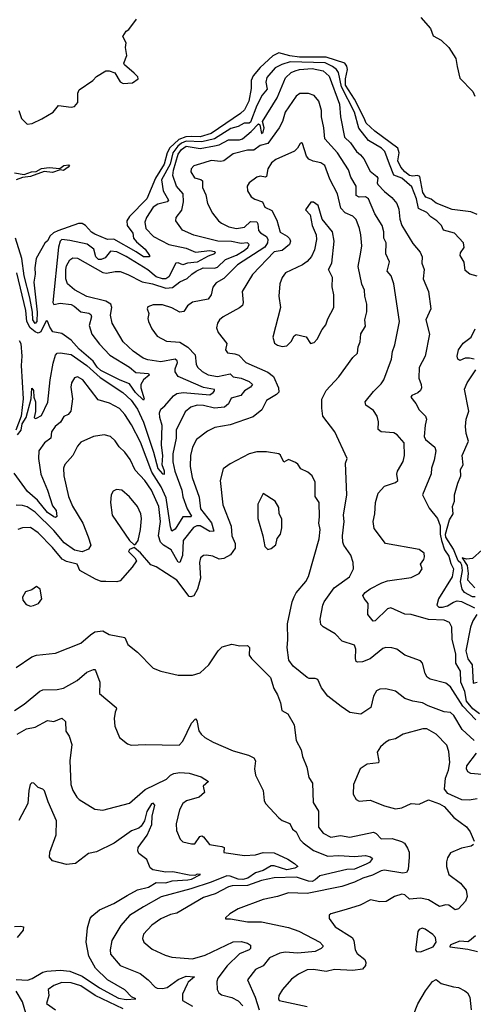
# Model space of a CAD drawing. Extents: x 1552033 to 1694788, y 811965 to 917215.
# Tile 334 of 632: x 1628567 to 1631450, y 881590 to 887841. Entities that reach past the tile are written whole.
import ezdxf

# ---------------------------------------------------------------- set-up
doc = ezdxf.new("R2010")
doc.units = 0

msp = doc.modelspace()

# ---------------------------------------------------------------- linework, layer by layer
at = {"layer": '0CON20XD'}
for points in [[(1628562.7, 887265), (1628578.2, 887215), (1628615, 887177.5), (1628647.3, 887182.7), (1628709.1, 887210.9), (1628780, 887255), (1628815, 887296.2), (1628895, 887286.7), (1628915, 887290), (1628937.1, 887315), (1628937.1, 887347.1), (1628935.8, 887375), (1628945, 887396.2), (1629032.5, 887455), (1629055, 887480), (1629115, 887517.5), (1629135, 887517.5), (1629173, 887503), (1629205, 887447.5), (1629225, 887436.2), (1629285, 887439.4), (1629320, 887465), (1629317.5, 887477.5), (1629295, 887502), (1629232.5, 887555), (1629230, 887565), (1629247.5, 887615), (1629238.8, 887665), (1629243.8, 887695), (1629222, 887735), (1629245, 887768.8), (1629260.7, 887779.3), (1629310, 887845)], [(1631115.6, 887855), (1631176.9, 887785), (1631195, 887738.8), (1631245, 887712.1), (1631294.8, 887665), (1631339.8, 887595), (1631346.7, 887543.2), (1631365, 887469.4), (1631447.7, 887385), (1631459.3, 887355)], [(1631474.5, 886605), (1631435, 886620.5), (1631315, 886636.8), (1631215, 886676), (1631181.5, 886701.5), (1631147.5, 886715), (1631129.8, 886745), (1631109.2, 886845), (1631095, 886851.6), (1631065, 886848.3), (1631045, 886853), (1631015.3, 886875), (1630988.9, 886905), (1630969.8, 886945), (1630979.4, 886995), (1630969.5, 887025), (1630825, 887134.1), (1630769.2, 887185), (1630755.4, 887215.4), (1630696, 887336), (1630638, 887425), (1630637.1, 887465), (1630649.7, 887525), (1630646.8, 887546.8), (1630633.1, 887565), (1630515, 887603.9), (1630345, 887603.7), (1630285, 887612.1), (1630215, 887631.7), (1630175, 887611.6), (1630095, 887537.5), (1630051.1, 887485), (1630039.1, 887455), (1630038.7, 887405), (1630024.4, 887325), (1629995, 887268.9), (1629969.6, 887245), (1629785, 887118.1), (1629715, 887096.9), (1629659.7, 887100.3), (1629623, 887097), (1629578.9, 887081.1), (1629521.8, 887028.2), (1629503.6, 886995), (1629485.5, 886925), (1629429.5, 886835), (1629376.2, 886705), (1629265, 886591.2), (1629248.3, 886565), (1629249.8, 886535), (1629286.2, 886485), (1629291.6, 886455), (1629310.6, 886430.6), (1629365.4, 886385), (1629392.5, 886345), (1629393.3, 886335), (1629355, 886336.2), (1629308.3, 886368.3), (1629165, 886448.1), (1629125, 886446.2), (1629045, 886479.2), (1629023.3, 886493.3), (1628985, 886535.2), (1628963.7, 886546.3), (1628941.9, 886548.1), (1628809, 886501), (1628781.6, 886488.4), (1628761.3, 886468.7), (1628745, 886438), (1628726.9, 886423.1), (1628672.7, 886325), (1628662.8, 886265), (1628665.2, 886225), (1628658.2, 886175), (1628678.8, 885985), (1628675.6, 885925), (1628665, 885912.7), (1628651.1, 885935), (1628648.8, 885985), (1628632.8, 886075), (1628595, 886214.3), (1628581.5, 886325), (1628539.7, 886455)], [(1631475, 886213.3), (1631427.5, 886225), (1631398.6, 886248.6), (1631392.3, 886302.3), (1631365.8, 886345), (1631368.8, 886361.2), (1631392, 886395), (1631387.1, 886425), (1631329.5, 886485), (1631260, 886505), (1631248.5, 886535), (1631217.5, 886565), (1631180.5, 886590.5), (1631155, 886617.3), (1631102.6, 886642.6), (1631088, 886705), (1631060.1, 886780.1), (1630995.8, 886835), (1630945, 886853.4), (1630916.7, 886925), (1630888.2, 887005), (1630866.2, 887025), (1630784.6, 887075), (1630722.6, 887152.6), (1630694.6, 887255), (1630611.7, 887415), (1630594, 887505), (1630580.5, 887525), (1630555.7, 887545), (1630508, 887568), (1630286.1, 887573.9), (1630232.2, 887557.8), (1630190.3, 887535), (1630138.1, 887475), (1630130.8, 887445), (1630139.7, 887400.3), (1630108.4, 887361.6), (1630075, 887296.6), (1630035, 887190.2), (1630025, 887184.1), (1629994.5, 887185), (1629955.9, 887164.1), (1629909.7, 887149.7), (1629805, 887084.3), (1629725, 887065.7), (1629625, 887071.1), (1629595, 887058), (1629572.7, 887037.3), (1629540.5, 886995), (1629522.8, 886925), (1629468.6, 886825), (1629478.5, 886755), (1629513.6, 886695), (1629505.2, 886684.8), (1629445, 886670), (1629415, 886651.5), (1629373.3, 886585), (1629362.7, 886555), (1629368.2, 886515), (1629417.9, 886465), (1629514.6, 886415), (1629625, 886391.1), (1629685, 886364.8), (1629775, 886375.5), (1629805, 886369.2), (1629810, 886365), (1629805, 886354.7), (1629765, 886340.5), (1629695, 886302.9), (1629634.6, 886295.4), (1629605, 886284.7), (1629575, 886297.4), (1629560.6, 886295), (1629515, 886209.1), (1629495, 886196.2), (1629475, 886195.7), (1629435, 886208.2), (1629382.5, 886252.5), (1629245, 886337.6), (1629185, 886367), (1629145, 886371.4), (1629110.2, 886329.8), (1629085, 886318.7), (1629069.2, 886319.2), (1629051.6, 886335), (1629038.3, 886385), (1628995.1, 886415.1), (1628885, 886440.2), (1628835, 886445.6), (1628824, 886435), (1628815, 886398), (1628777.3, 886045), (1628785, 886033.5), (1628825, 886040.8), (1628895, 886032.1), (1628913.3, 886023.3), (1628956.6, 885986.6), (1629007.4, 885977.4), (1629020, 885970), (1629024, 885955), (1629008.8, 885898.8), (1629026.8, 885845), (1629075, 885780.6), (1629140.9, 885710.9), (1629264.9, 885634.9), (1629305, 885600.8), (1629386.7, 885595), (1629390.8, 885585), (1629355, 885555.5), (1629337.5, 885525), (1629337.9, 885505), (1629358.8, 885435), (1629355, 885426), (1629304.1, 885475), (1629265, 885529.7), (1629205, 885552), (1629083, 885615), (1629060.7, 885635), (1629035, 885672.3), (1628945, 885750.1), (1628895, 885807.3), (1628835, 885849.3), (1628778.6, 885858.6), (1628759.1, 885889.1), (1628745, 885927.5), (1628735, 885928.8), (1628700.9, 885859.1), (1628685, 885850.8), (1628665, 885859), (1628634.8, 885884.8), (1628612.2, 885925), (1628606, 885996), (1628549.5, 886235)], [(1628639.3, 885435), (1628645, 885502), (1628656.1, 885486.1), (1628657.8, 885445), (1628668.2, 885415), (1628667.1, 885352.9), (1628658.8, 885315), (1628665, 885308.8), (1628675, 885311.2), (1628705, 885328.6), (1628746.5, 885413.5), (1628761.6, 885555), (1628779.6, 885660.4), (1628795, 885711.5), (1628805, 885723.5), (1628825, 885726.9), (1628895, 885714.7), (1628995, 885645.2), (1629079.7, 885569.7), (1629222.1, 885475), (1629275, 885424.7), (1629315, 885369.1), (1629355.1, 885285), (1629416.7, 885095), (1629445, 884992), (1629475, 884957.7), (1629487.8, 884955), (1629487.5, 884975), (1629472.1, 885015), (1629476.2, 885075), (1629469.2, 885140.8), (1629472, 885265), (1629457.1, 885315), (1629455.2, 885345), (1629465, 885368.5), (1629490.5, 885389.5), (1629545, 885453.8), (1629565, 885467.9), (1629605.2, 885474.8), (1629775, 885460.5), (1629796.9, 885475), (1629805.5, 885485), (1629804.3, 885494.3), (1629735, 885507.1), (1629575, 885575.4), (1629555.8, 885605), (1629555.7, 885625), (1629569.4, 885665), (1629567.5, 885675), (1629555, 885685.8), (1629465, 885668.3), (1629381.4, 885681.4), (1629352.2, 885692.2), (1629287.7, 885737.7), (1629224.5, 885795), (1629155, 885913.8), (1629145.4, 885965), (1629152.3, 886015), (1629145.8, 886035.8), (1629115, 886055.2), (1628995, 886083.4), (1628915, 886126.6), (1628870.4, 886165), (1628860.6, 886195), (1628860.4, 886255), (1628865, 886278.1), (1628885, 886316.9), (1628905, 886330.4), (1628935, 886326.8), (1629095, 886235.9), (1629118.6, 886231.4), (1629175, 886242.8), (1629205, 886242), (1629255, 886224.2), (1629345, 886177.1), (1629411.2, 886165), (1629495, 886137), (1629538.3, 886141.7), (1629585, 886176.1), (1629631.8, 886198.2), (1629660.9, 886225), (1629688.9, 886245), (1629734.2, 886265), (1629805, 886264), (1629825, 886269.8), (1629875, 886319.6), (1629945, 886346.2), (1629994.8, 886375), (1630017.1, 886395), (1630026, 886415), (1630014, 886424), (1629975, 886420), (1629912.5, 886432.5), (1629825.5, 886435.5), (1629673.6, 886473.6), (1629602.9, 886505), (1629558.6, 886565), (1629561.1, 886585), (1629598, 886632), (1629608.1, 886685), (1629606.7, 886735), (1629564.8, 886784.8), (1629541.3, 886851.3), (1629544.9, 886885), (1629575, 886988), (1629595, 887016.6), (1629625, 887037.5), (1629715, 887024.2), (1629805, 887040.3), (1629835, 887047.1), (1629895, 887078.7), (1629965, 887079.3), (1629982.5, 887085), (1630039.2, 887130.8), (1630085, 887180.6), (1630094.3, 887174.3), (1630105, 887119.2), (1630115, 887127.5), (1630121.6, 887155), (1630110, 887195), (1630202.9, 887345), (1630256.9, 887473.1), (1630292.7, 887505), (1630317, 887517), (1630345, 887525.2), (1630425, 887530.4), (1630495, 887517), (1630535, 887481.8), (1630599.2, 887305), (1630606.8, 887225), (1630631.2, 887095), (1630668.8, 887058.8), (1630706.9, 887005), (1630733.8, 886983.8), (1630755, 886958.6), (1630795, 886880), (1630837.1, 886845), (1630842.3, 886835), (1630838.8, 886805), (1630842.9, 886795), (1630885, 886749.6), (1630933.2, 886713.2), (1630964.6, 886675), (1630977.7, 886637.7), (1630983.1, 886575), (1630995, 886534), (1631065, 886420.8), (1631111.4, 886365), (1631125.7, 886335), (1631122.5, 886295), (1631136.7, 886255), (1631131.2, 886195), (1631165.8, 886115.8), (1631180, 886005), (1631147.5, 885935), (1631171.9, 885845), (1631144.7, 885705.3), (1631106.5, 885633.5), (1631103.5, 885565), (1631119.6, 885525), (1631120.8, 885505), (1631113.8, 885486.2), (1631097.9, 885472.1), (1631058.8, 885455), (1631052.5, 885445), (1631085, 885403.8), (1631105, 885363.8), (1631145.6, 885325), (1631152.5, 885305), (1631143.2, 885266.8), (1631137.5, 885195), (1631146.9, 885175), (1631205, 885128), (1631212.5, 885105), (1631202.2, 885045), (1631184.4, 884995), (1631182.6, 884957.4), (1631127.1, 884825), (1631170.5, 884740.5), (1631222, 884675), (1631238.6, 884628.6), (1631239.5, 884575), (1631247.3, 884535), (1631267, 884475), (1631295.4, 884435), (1631308, 884388), (1631324.8, 884355), (1631315, 884304.4), (1631228.1, 884165), (1631218.8, 884125), (1631231.3, 884111.4), (1631255, 884110.5), (1631285, 884119.5), (1631325, 884143.9), (1631347.3, 884152.7), (1631375, 884146.5), (1631456.9, 884106.9)], [(1631489.6, 883435), (1631447.7, 883465), (1631407.3, 883515), (1631395.9, 883575), (1631370.7, 883635), (1631368, 883705), (1631339.6, 883755), (1631340, 883815), (1631316.4, 883906.4), (1631312.5, 883985), (1631298.8, 884015), (1631265, 884029.6), (1631165, 884032.2), (1631055, 884065.4), (1631015, 884067.9), (1630925, 884108.1), (1630905, 884101.4), (1630825.8, 884025), (1630813.5, 884023.5), (1630779.2, 884065), (1630781.1, 884135), (1630756.2, 884166.2), (1630748.6, 884185), (1630762.9, 884205), (1630795, 884228.2), (1630868.6, 884265), (1630905, 884277.6), (1631055, 884300.8), (1631105, 884326), (1631124, 884355), (1631113.8, 884385), (1631135.8, 884415), (1631139.7, 884430.3), (1631137.1, 884455), (1631106.7, 884476.7), (1630891.2, 884515), (1630820.3, 884610.3), (1630813.1, 884655), (1630823.3, 884705), (1630827.9, 884775), (1630844.4, 884835), (1630885, 884880), (1630955, 884902.9), (1630969.4, 884915), (1630964.2, 884955), (1630968.1, 884975), (1631005, 885036.4), (1631013.4, 885075), (1631010.2, 885155), (1630965.5, 885205.5), (1630945, 885218.5), (1630863.7, 885223.7), (1630845, 885240), (1630847.4, 885287.4), (1630838.1, 885325), (1630815, 885359.2), (1630767.1, 885395), (1630763.5, 885415), (1630815, 885480.8), (1630865, 885530), (1630880.5, 885555), (1630930.6, 885685), (1630935.8, 885734.2), (1630952.2, 885777.8), (1630980.8, 885925), (1630945.6, 886165), (1630928.6, 886215), (1630902.1, 886245), (1630916.8, 886305), (1630894.4, 886355), (1630896.4, 886423.6), (1630880.9, 886455), (1630882.2, 886495), (1630871.1, 886535), (1630825, 886609.2), (1630784.8, 886704.8), (1630765, 886716.6), (1630725, 886714.4), (1630706.1, 886725), (1630705.3, 886785), (1630671.5, 886841.5), (1630657.3, 886887.3), (1630587.3, 886995), (1630506, 887085), (1630500, 887155), (1630484.6, 887225), (1630485.8, 887265), (1630468.2, 887325), (1630439.2, 887359.2), (1630403.1, 887373.1), (1630347.3, 887372.7), (1630323.4, 887356.6), (1630255.4, 887255), (1630236.7, 887195), (1630215.9, 887155), (1630144.9, 887055.1), (1630095, 887042.7), (1630055, 887012.7), (1630015, 887012.7), (1629925, 886990), (1629864.6, 886944.6), (1629845, 886940.9), (1629785, 886946.8), (1629736.8, 886933.2), (1629675, 886914.4), (1629656.7, 886895), (1629654.5, 886875), (1629678.3, 886838.3), (1629717.5, 886827.5), (1629728.2, 886818.2), (1629728.2, 886775), (1629749.5, 886729.5), (1629761.5, 886675), (1629793.2, 886613.2), (1629830, 886565), (1629848.9, 886548.9), (1629896.3, 886526.3), (1629945, 886514.7), (1629995, 886524.7), (1630035, 886559.2), (1630075, 886557.4), (1630081.7, 886545), (1630085, 886503.5), (1630098.3, 886488.3), (1630135.7, 886465), (1630143.8, 886445), (1630142.7, 886425), (1630125, 886397.9), (1629951.8, 886285), (1629865, 886198), (1629815, 886170.8), (1629795, 886143.3), (1629784.3, 886095), (1629765, 886067.5), (1629665, 886047.1), (1629634.5, 886025), (1629611.3, 885988.7), (1629585, 885984.1), (1629535, 886012), (1629475, 886031.1), (1629415, 886030), (1629381.4, 886018.6), (1629378, 886005), (1629388.1, 885975), (1629381.8, 885945), (1629386.2, 885926.2), (1629408, 885878), (1629441.1, 885831.1), (1629500, 885800), (1629585, 885794), (1629635, 885762.5), (1629682.6, 885712.6), (1629688.2, 885655), (1629698.2, 885635), (1629727.9, 885607.9), (1629765, 885586.5), (1629825.2, 885575.2), (1629905, 885592.1), (1629925, 885574.3), (1629975, 885566), (1630025.7, 885545), (1630046.9, 885525), (1630035, 885509.2), (1629995, 885485.4), (1629972.2, 885455), (1629911.2, 885438.8), (1629895, 885401.9), (1629869.2, 885380.8), (1629805, 885374), (1629735, 885391.4), (1629695, 885392.9), (1629655, 885382.3), (1629619.2, 885350.8), (1629561.6, 885235), (1629560.8, 885185), (1629540.4, 885085), (1629540.8, 885035), (1629553.7, 884975), (1629597.3, 884855), (1629605, 884812.5), (1629632.6, 884735), (1629659.8, 884690.2), (1629655, 884684.1), (1629605, 884684.3), (1629555, 884606.8), (1629535, 884593.6), (1629525, 884621.2), (1629499.2, 884805), (1629465.7, 884875), (1629408.1, 884968.1), (1629335, 885159.5), (1629278.8, 885268.8), (1629235, 885335.5), (1629202.3, 885372.3), (1629137.3, 885407.3), (1629065, 885428.5), (1628968.1, 885555), (1628935, 885574.4), (1628915, 885567.5), (1628895.6, 885535), (1628891.5, 885508.5), (1628902.7, 885435), (1628891.5, 885355), (1628875, 885335.4), (1628848.9, 885321.1), (1628826.2, 885285), (1628791.9, 885258.1), (1628770, 885225), (1628764.6, 885185), (1628725.5, 885155), (1628689.4, 885105), (1628686.2, 885055), (1628701.3, 884955), (1628743.9, 884853.9), (1628776.4, 884755), (1628799, 884725), (1628802.6, 884687.4), (1628795, 884681.2), (1628785, 884684.7), (1628745, 884711.5), (1628680.5, 884790.5)], [(1631465, 883396.3), (1631382.5, 883482.5), (1631305, 883606.5), (1631275, 883629.4), (1631175, 883654.5), (1631157.8, 883667.8), (1631145, 883690), (1631126.2, 883755), (1631115, 883770), (1631015, 883806.9), (1630965, 883844.3), (1630933, 883853), (1630895, 883855.7), (1630875, 883850), (1630795, 883783.8), (1630745, 883764), (1630715, 883761.2), (1630705, 883767.5), (1630700.6, 883785), (1630703.1, 883845), (1630695, 883870), (1630615.6, 883895.6), (1630571.7, 883941.7), (1630495, 883985.6), (1630480.5, 884000.5), (1630477.7, 884035), (1630493.8, 884125), (1630502.4, 884145), (1630565, 884233.8), (1630662.9, 884305), (1630688.1, 884355), (1630686.7, 884395), (1630672, 884442), (1630627.8, 884505), (1630620, 884525), (1630617.8, 884565), (1630628.5, 884655), (1630625.4, 884694.6), (1630646.5, 884825), (1630638.8, 885025), (1630647.5, 885055), (1630570.6, 885225), (1630494.4, 885324.4), (1630486.9, 885375), (1630487.3, 885432.7), (1630515, 885488), (1630596.2, 885573.8), (1630683.4, 885696.6), (1630713.1, 885725), (1630717.8, 885765), (1630730, 885795), (1630735, 885846.7), (1630764.4, 885895), (1630760, 885935), (1630773.8, 885986.2), (1630773.9, 886035), (1630760.4, 886085), (1630758.9, 886125), (1630742, 886162), (1630717.5, 886275), (1630734.6, 886365), (1630740.8, 886405), (1630735.4, 886475.4), (1630727.3, 886515), (1630705, 886572), (1630685, 886594.3), (1630635, 886615.6), (1630609.2, 886645), (1630586.5, 886735), (1630538.1, 886828.1), (1630506.4, 886915), (1630482.1, 886932.1), (1630432.3, 886942.3), (1630405, 886955.5), (1630390.8, 886975), (1630365.6, 887055.6), (1630359.2, 887059.2), (1630348.8, 887055), (1630333.6, 887025), (1630313.9, 887006.1), (1630195, 886953.6), (1630166.5, 886933.5), (1630144.8, 886895.2), (1630135, 886846.7), (1630129.1, 886840.9), (1630095, 886847.9), (1630075, 886842.5), (1630026.4, 886805), (1630012.9, 886785), (1630014.4, 886755), (1630037.6, 886717.6), (1630060.8, 886700.8), (1630111.1, 886685), (1630125, 886650.6), (1630169.6, 886629.6), (1630202.3, 886567.7), (1630223.3, 886493.3), (1630267.9, 886467.9), (1630282.1, 886452.1), (1630287.3, 886435), (1630282.4, 886415), (1630235, 886376.7), (1630185, 886366.7), (1630045.8, 886224.2), (1629980.5, 886115), (1629987.8, 886045), (1629982.6, 886027.4), (1629965, 886011.1), (1629861.2, 885955), (1629836.2, 885935), (1629823.8, 885915), (1629818.5, 885885), (1629829.6, 885855), (1629882.9, 885785), (1629876, 885745), (1629887, 885727), (1629935, 885720.7), (1629960.4, 885710.4), (1630004.8, 885664.8), (1630145, 885603.5), (1630179.4, 885575), (1630212.8, 885505), (1630214, 885476), (1630199.3, 885460.7), (1630135, 885424)], [(1628535, 886868.2), (1628595, 886858.4), (1628642.9, 886875), (1628671.9, 886878.1), (1628705, 886896.2), (1628755, 886903.5), (1628823, 886897), (1628848.6, 886915), (1628879.5, 886919.5), (1628884, 886915), (1628874.5, 886905), (1628845, 886883.2), (1628825, 886887.5), (1628775, 886871.3), (1628723.4, 886876.6), (1628635.2, 886844.8), (1628585, 886838.8), (1628545, 886825.4)], [(1630235, 885765.8), (1630265, 885771.4), (1630292, 885798), (1630311.9, 885835), (1630325, 885842.9), (1630387.4, 885827.4), (1630415.8, 885785.8), (1630438.6, 885791.4), (1630457.8, 885812.2), (1630490, 885875), (1630512.9, 885905), (1630525, 885941.2), (1630564.4, 886015), (1630562.9, 886095), (1630552.7, 886145), (1630554.6, 886205), (1630530.8, 886255), (1630550, 886295), (1630566.7, 886435), (1630554.4, 886495), (1630489.4, 886575), (1630465, 886661.2), (1630435, 886682), (1630417.7, 886682.3), (1630384.4, 886635), (1630412.6, 886602.6), (1630425, 886534), (1630450.4, 886475), (1630452.9, 886445), (1630440.5, 886379.5), (1630421.3, 886338.7), (1630393.6, 886306.4), (1630365, 886285.6), (1630256.9, 886233.1), (1630235.3, 886204.7), (1630221.3, 886165), (1630213.8, 886085), (1630224.3, 886015), (1630175.7, 885825), (1630187.5, 885787.5), (1630206.7, 885775), (1630235, 885765.8)], [(1631455, 885686.7), (1631425, 885693.3), (1631398.7, 885691.3), (1631365, 885678), (1631351.2, 885685), (1631347.5, 885705), (1631355.7, 885745), (1631385, 885788.6), (1631435.6, 885825), (1631461.9, 885878.1)], [(1628563.8, 885805), (1628574.7, 885785), (1628581.6, 885705), (1628576.2, 885645), (1628589.4, 885435), (1628577.5, 885325), (1628542.4, 885235)], [(1631462.7, 884177.3), (1631445, 884176.2), (1631393.6, 884205), (1631378.4, 884225), (1631367.6, 884275), (1631381.5, 884345), (1631377.9, 884377.9), (1631371.2, 884391.2), (1631353.1, 884405), (1631325, 884479.4), (1631275.8, 884555), (1631273.3, 884575), (1631299.4, 884665), (1631322.9, 884705), (1631318.8, 884751.2), (1631330.5, 884785), (1631329.5, 884825), (1631350.6, 884899.4), (1631370.9, 884945), (1631369.5, 884985), (1631385.6, 885015), (1631380, 885075), (1631419.2, 885165), (1631405.4, 885215), (1631400.9, 885259.1), (1631404.5, 885305.5), (1631420.5, 885355), (1631394.4, 885495), (1631410.8, 885535), (1631465, 885617.8)], [(1630135, 885424), (1630106.2, 885363.8), (1630050.2, 885319.8), (1629905, 885270), (1629808, 885252), (1629761.1, 885228.9), (1629691.9, 885175), (1629665, 885128), (1629652.3, 885075), (1629651.5, 885005), (1629662.7, 884935), (1629708.8, 884808.8), (1629716.4, 884736.4), (1629786.5, 884646.5), (1629800.5, 884595), (1629775, 884592.5), (1629715, 884627.7), (1629692.7, 884627.3), (1629672.4, 884617.6), (1629606.1, 884535), (1629601.1, 884438.9), (1629585, 884395.8), (1629575, 884397.5), (1629529.5, 884475), (1629481.8, 884505), (1629461.9, 884525), (1629450, 884565), (1629461.4, 884655), (1629451.1, 884751.1), (1629405, 884854.5), (1629362.8, 884915), (1629302.1, 884982.1), (1629269.9, 885049.9), (1629235, 885095.6), (1629199.3, 885129.3), (1629175, 885167.1), (1629145, 885194.4), (1629105, 885205.6), (1629035.6, 885194.4), (1628955, 885158), (1628935.4, 885134.6), (1628904.6, 885075.4), (1628855, 885018), (1628845.6, 884995), (1628848.5, 884945), (1628877.9, 884815), (1628903.5, 884753.5), (1628968.8, 884645), (1629002.9, 884557.1), (1629019.2, 884505), (1629005, 884478.8), (1628965, 884463.7), (1628915, 884472.6), (1628849.2, 884519.2), (1628785, 884598.5), (1628665, 884714.8), (1628615, 884748.4), (1628585, 884757.8), (1628545, 884758.8)], [(1628554.1, 885205), (1628577.1, 885235), (1628583.3, 885275), (1628608.7, 885315), (1628639.3, 885435)], [(1631455, 883265.7), (1631379.3, 883335), (1631326.7, 883423.3), (1631305, 883443.2), (1631265, 883447.9), (1631162.5, 883485), (1631127.5, 883505), (1631065, 883515.5), (1631015, 883532.5), (1630955, 883577.8), (1630895, 883592.5), (1630855, 883590), (1630835, 883580), (1630815, 883546.7), (1630799.2, 883475), (1630735, 883432.7), (1630665, 883443.5), (1630610.2, 883480.2), (1630525, 883545.8), (1630485, 883598.8), (1630462, 883652), (1630445, 883658.9), (1630407.6, 883657.6), (1630395, 883664.3), (1630305, 883736), (1630278.1, 883775), (1630266.2, 883855), (1630272.1, 883905), (1630268.7, 884005), (1630299.5, 884145), (1630311.9, 884178.1), (1630325, 884202.5), (1630386.3, 884273.7), (1630403.7, 884306.3), (1630470.4, 884545), (1630476, 884605), (1630467.3, 884645), (1630473.1, 884685), (1630469.5, 884775), (1630445.6, 884815), (1630444.5, 884904.5), (1630425.8, 884945), (1630399.4, 884969.4), (1630355, 884990), (1630335, 885018.8), (1630319.5, 885029.5), (1630275, 885050), (1630245, 885032.5), (1630225, 885076.2), (1630215, 885085.7), (1630135, 885097.5), (1630075, 885098.5), (1630025, 885085.6), (1629905, 885021.9), (1629860.7, 884989.3), (1629842.2, 884915), (1629857.8, 884762.2), (1629911.7, 884625), (1629915, 884563.3), (1629936.4, 884515), (1629937.1, 884485), (1629906, 884444), (1629865, 884420.7), (1629835, 884417.1), (1629795, 884434.4), (1629755, 884440.6), (1629735, 884439.2), (1629716.2, 884425), (1629710.6, 884395), (1629716, 884295), (1629697.4, 884225), (1629675, 884182.9), (1629655, 884176.5), (1629645, 884179.4), (1629565, 884283.1), (1629435, 884368), (1629401.2, 884381.2), (1629335, 884457.1), (1629295, 884490), (1629265, 884476.9), (1629258, 884465), (1629298.6, 884425), (1629310, 884405), (1629282.5, 884365), (1629205, 884278), (1629185, 884271.4), (1629115.7, 884274.3), (1629085, 884274.4), (1629049.4, 884289.4), (1628948.8, 884345), (1628932.7, 884385), (1628865, 884401.8), (1628836.4, 884416.4), (1628775, 884491.2), (1628685, 884583.8), (1628635, 884617.1), (1628585, 884615.5), (1628555, 884604.5)], [(1628680.5, 884790.5), (1628617.1, 884845), (1628531.5, 884961.5)], [(1629295, 884507.5), (1629305, 884512.5), (1629319.2, 884535), (1629334.5, 884605.5), (1629341.5, 884675), (1629336.4, 884705), (1629315, 884751.4), (1629265, 884811.4), (1629216.7, 884855), (1629182.5, 884857.5), (1629162.3, 884847.7), (1629148.8, 884825), (1629144.2, 884775.8), (1629154.4, 884695), (1629264.2, 884535), (1629295, 884507.5)], [(1630145, 884476.7), (1630165, 884483.8), (1630195, 884506.7), (1630202.5, 884547.5), (1630224.6, 884575.4), (1630233.5, 884615), (1630232.6, 884672.6), (1630217.1, 884705), (1630214.3, 884744.3), (1630190, 884785), (1630115, 884832.5), (1630080, 884765), (1630081.4, 884675), (1630112.9, 884565), (1630125, 884497.5), (1630145, 884476.7)], [(1631506, 884475), (1631445, 884420), (1631407, 884417), (1631380, 884425), (1631411.5, 884375), (1631418.2, 884325), (1631413.3, 884285), (1631459.1, 884235)], [(1628635, 884117.5), (1628655, 884122), (1628687.5, 884135), (1628707.5, 884165), (1628696.7, 884225), (1628675, 884242.5), (1628645, 884222.5), (1628605, 884208.8), (1628584.2, 884175), (1628587.5, 884155), (1628609.4, 884129.4), (1628635, 884117.5)], [(1631472.5, 884065), (1631447.8, 884025), (1631433.2, 883985), (1631403, 883835), (1631414.4, 883784.4), (1631441.7, 883745), (1631448.6, 883628.6), (1631475.3, 883634.7)], [(1628545, 883727.8), (1628643.7, 883796.3), (1628675, 883806.9), (1628795, 883819.4), (1628956.8, 883883.2), (1629017.5, 883935), (1629045.5, 883954.5), (1629095, 883961.9), (1629135, 883938.1), (1629235, 883918.8), (1629254.5, 883874.5), (1629316.6, 883826.6), (1629416.2, 883725), (1629465, 883704.2), (1629575, 883678.8), (1629665, 883678.8), (1629715, 883694), (1629768.6, 883745), (1629828, 883835), (1629855, 883860), (1629915, 883876), (1629965.9, 883865.9), (1630015, 883868.9), (1630026.7, 883855), (1630025.9, 883805.9), (1630040, 883785), (1630162.2, 883665), (1630182.2, 883595), (1630205.6, 883555.6), (1630224.4, 883504.4), (1630232.5, 883455), (1630271.2, 883435), (1630310.6, 883365), (1630324.5, 883264.5), (1630356.5, 883205), (1630363.6, 883163.6), (1630391.9, 883095), (1630405, 883030), (1630428.5, 882995), (1630431.9, 882871.9), (1630465.4, 882815.4), (1630466.7, 882715), (1630495, 882677.1), (1630545, 882651.9), (1630605, 882661.8), (1630665, 882650.4), (1630815, 882682.7), (1630832.2, 882675), (1630865, 882640.8), (1630935, 882642.3), (1630993.4, 882623.4), (1631012.2, 882612.2), (1631031.8, 882581.8), (1631041.6, 882555), (1631042.6, 882525), (1631035.2, 882445), (1631025, 882427.3), (1631003, 882423), (1630885, 882442.1), (1630865, 882438.2), (1630809.4, 882409.4), (1630748.2, 882391.8), (1630695, 882364.7), (1630615, 882338.4), (1630395, 882293.7), (1630275, 882298.5), (1630205.3, 882274.7), (1630115, 882254.4), (1629955, 882195.7), (1629903.8, 882165), (1629875, 882140), (1629875, 882132.5), (1629906.4, 882133.6), (1630015, 882113.6), (1630105, 882113.9), (1630275, 882077.5), (1630340.6, 882055), (1630473.9, 881983.9), (1630494.1, 881964.1), (1630494, 881955), (1630482.5, 881945), (1630445, 881924.6), (1630335, 881914.8), (1630255, 881921), (1630220.8, 881915), (1630155, 881885.4), (1630115.2, 881834.8), (1630065, 881810), (1630015.6, 881745), (1630062.8, 881635), (1630089.1, 881555)], [(1628533.9, 883456.1), (1628596, 883495), (1628695, 883578.9), (1628715, 883586.4), (1628805, 883587.8), (1628845, 883597.5), (1628933.5, 883645), (1628995, 883699.4), (1629035.7, 883715.7), (1629045, 883715.8), (1629049.1, 883709.1), (1629076.7, 883635), (1629074.3, 883564.3), (1629180, 883475), (1629183.3, 883465), (1629173.3, 883445), (1629166.7, 883405), (1629172.5, 883355), (1629202.5, 883285), (1629253, 883243), (1629275.9, 883235.9), (1629365, 883240), (1629580, 883235), (1629605, 883261.1), (1629658.9, 883375), (1629685, 883403.3), (1629692.3, 883392.3), (1629706.1, 883326.1), (1629720, 883305), (1629743.3, 883285), (1629796.7, 883255), (1629925, 883198.9), (1630022.3, 883172.3), (1630055.7, 883155), (1630065.6, 883135), (1630058.5, 883085), (1630066.5, 883045), (1630115, 882946.7), (1630120.8, 882885), (1630129.2, 882865), (1630215, 882772.9), (1630235, 882757.5), (1630285, 882736.9), (1630301.5, 882701.5), (1630325, 882685.8), (1630349.6, 882635), (1630367.8, 882615), (1630435, 882566.9), (1630525, 882531.5), (1630595, 882534.7), (1630695, 882528.8), (1630765, 882534.4), (1630797.3, 882527.3), (1630810, 882515), (1630789.9, 882490.1), (1630769.5, 882480.5), (1630695, 882448.8), (1630645.6, 882445), (1630475, 882406.1), (1630445, 882379.3), (1630425, 882370.6), (1630402, 882372), (1630326.2, 882396.2), (1630185, 882392.9), (1630105, 882376.3), (1630015, 882344.8), (1629918.1, 882341.9), (1629894.1, 882335.9), (1629809.2, 882290.8), (1629735, 882268.1), (1629565, 882168.9), (1629525, 882160.3), (1629465, 882133.2), (1629407, 882093), (1629353.5, 882035), (1629346.8, 882006.8), (1629357.1, 881985), (1629409.6, 881939.6), (1629491.6, 881901.6), (1629535, 881889.1), (1629665, 881878.2), (1629745, 881901.9), (1629925, 881985.9), (1629975, 881988.9), (1630015, 881978.8), (1630034.3, 881965), (1630033.1, 881945), (1630024.6, 881935.4), (1629965, 881910), (1629885.9, 881835), (1629826.4, 881755), (1629820.9, 881735), (1629823, 881683), (1629831.8, 881661.8), (1629850.6, 881650.6), (1629915, 881632.7), (1629955, 881611.6), (1629985, 881580)], [(1628551.1, 883305), (1628610.2, 883339.8), (1628665, 883350.4), (1628745, 883391.1), (1628785, 883384.5), (1628835, 883406.9), (1628858.9, 883385), (1628860, 883325), (1628881.7, 883291.7), (1628899.3, 883239.3), (1628885.5, 883135), (1628892.7, 882985), (1628905, 882946.7), (1628931.4, 882905), (1628945, 882890.6), (1629045, 882830), (1629095, 882822.2), (1629265, 882867.8), (1629365, 882954.5), (1629499.7, 883020.3), (1629526.7, 883045), (1629547.5, 883055), (1629585, 883061.4), (1629645, 883058.1), (1629721.2, 883035), (1629766.2, 883005), (1629734, 882975), (1629740.8, 882935), (1629707.5, 882905), (1629627.3, 882882.7), (1629605, 882864.3), (1629582.9, 882825), (1629561.9, 882735), (1629564.4, 882694.4), (1629587.8, 882637.8), (1629605, 882622.5), (1629658.3, 882608.3), (1629681.3, 882608.7), (1629712.5, 882655), (1629725, 882659.4), (1629735, 882654.3), (1629773.8, 882603.8), (1629825, 882596.1), (1629852.9, 882592.9), (1629866.7, 882585), (1629864.5, 882554.5), (1629995, 882534.7), (1630065, 882539.2), (1630115, 882554), (1630185, 882551.8), (1630271.1, 882511.1), (1630314.2, 882485), (1630334, 882465), (1630316.2, 882455), (1630265, 882444.8), (1630185, 882470.2), (1630165, 882470), (1630115, 882439.9), (1630065, 882424.6), (1630018.2, 882391.8), (1629985, 882383.2), (1629955, 882383.7), (1629905, 882403.9), (1629883.6, 882405), (1629785, 882365.2), (1629655, 882323.4), (1629467.3, 882272.7), (1629355, 882209.2), (1629266.1, 882153.9), (1629209.2, 882090.8), (1629153.3, 881995), (1629142.1, 881935), (1629145, 881908.8), (1629205, 881835.6), (1629332.5, 881785), (1629384.6, 881744.6), (1629428, 881698), (1629441.7, 881691.7), (1629475, 881690.4), (1629505, 881697.3), (1629575, 881747.3), (1629625, 881769.6), (1629677.5, 881765), (1629638.8, 881731.2), (1629631.9, 881718.1), (1629602.4, 881655), (1629601.4, 881615), (1629665, 881577.4)], [(1631475, 882895.4), (1631424.7, 882885.3), (1631377.4, 882887.4), (1631288.9, 882928.9), (1631266.7, 882955), (1631273.1, 883025), (1631292.7, 883077.3), (1631300.6, 883125), (1631295.4, 883195), (1631281.1, 883235), (1631215, 883305.7), (1631155, 883338), (1631128.3, 883338.3), (1631005, 883305.8), (1630955, 883275.5), (1630915, 883267.1), (1630894.2, 883255), (1630860.8, 883225), (1630839.7, 883190.3), (1630850, 883135), (1630847.3, 883122.7), (1630775, 883114), (1630730, 883085), (1630688.8, 882985), (1630686.2, 882925), (1630705, 882890), (1630725, 882880), (1630795, 882885.7), (1630885, 882850.8), (1630955, 882832), (1630995, 882837.5), (1631055, 882864.4), (1631105, 882861.4), (1631165, 882888.9), (1631235, 882862.9), (1631264, 882845), (1631325.7, 882775), (1631406.7, 882716.7), (1631430.4, 882685), (1631455.5, 882625)], [(1631505, 883049.5), (1631435, 883055.4), (1631415, 883065.6), (1631407.1, 883085), (1631408.6, 883105), (1631471.2, 883185)], [(1628545, 881746.5), (1628616.4, 881743.6), (1628646.2, 881753.8), (1628715, 881794.2), (1628739.3, 881800.7), (1628825, 881807), (1628885, 881801.2), (1628965, 881769.6), (1629075, 881693.7), (1629195, 881628.9), (1629245, 881620), (1629306.1, 881623.9), (1629277.9, 881637.9), (1629235, 881681.8), (1629125, 881746), (1629049.4, 881819.4), (1629005.8, 881895), (1628990.7, 881985), (1628998.8, 882075), (1629014.6, 882135), (1629025, 882149.5), (1629075, 882188.9), (1629165, 882229.7), (1629249.4, 882280.6), (1629315, 882316.8), (1629385, 882334.1), (1629435, 882363.8), (1629495, 882361.7), (1629536.9, 882373.1), (1629635, 882379.7), (1629659.5, 882385), (1629716.2, 882415), (1629695, 882416.2), (1629681.2, 882408.8), (1629645, 882410.8), (1629540.7, 882430.7), (1629495, 882429.7), (1629414, 882444), (1629397.1, 882457.1), (1629375, 882508.6), (1629325, 882547.5), (1629317.5, 882565), (1629320.6, 882585), (1629376.4, 882663.6), (1629407.8, 882732.2), (1629408.6, 882785), (1629425.9, 882855), (1629416.4, 882866.4), (1629405, 882862.9), (1629374.5, 882815), (1629361.4, 882755), (1629339.2, 882720.7), (1629325, 882709.1), (1629278.6, 882691.4), (1629167.3, 882612.7), (1629055, 882558.6), (1629005, 882546.5), (1628921.2, 882485), (1628865, 882476.7), (1628775, 882501.8), (1628756.7, 882525), (1628758.5, 882555), (1628799.2, 882665), (1628800.4, 882755), (1628747.3, 882875), (1628725.7, 882945.7), (1628715, 882956.7), (1628685, 882966), (1628656.2, 882995), (1628645, 882995.6), (1628634.5, 882985), (1628625, 882946.7), (1628618.2, 882865), (1628562.1, 882757.9)], [(1631451.4, 882605), (1631436.2, 882595), (1631375, 882581.5), (1631305, 882551.9), (1631285, 882520.8), (1631278.8, 882495), (1631279.8, 882465), (1631295, 882414.4), (1631368.9, 882358.9), (1631404.3, 882315), (1631410.8, 882275), (1631400, 882245), (1631355, 882196.9), (1631335, 882190.6), (1631295, 882220), (1631275, 882221.4), (1631235, 882210.3), (1631165, 882254.1), (1631115, 882264), (1631045, 882258.5), (1631014.1, 882284.1), (1630995, 882290), (1630949.2, 882275), (1630896.7, 882243.3), (1630855, 882240), (1630797, 882253), (1630730.5, 882219.5), (1630642.3, 882192.3), (1630543.8, 882165), (1630534, 882155), (1630534, 882135), (1630572.6, 882082.6), (1630680.6, 882015), (1630690, 881995), (1630698.9, 881935), (1630712.8, 881912.8), (1630760, 881875), (1630767.5, 881855), (1630763.9, 881836.1), (1630745, 881813.8), (1630685, 881804.1), (1630568.3, 881811.7), (1630515, 881797.3), (1630435, 881810.7), (1630395, 881808.9), (1630339.5, 881780.5), (1630295, 881748.9), (1630237.5, 881685), (1630214.3, 881645), (1630211.4, 881625), (1630216.2, 881615), (1630395, 881576.8)], [(1628533.6, 882083.6), (1628575, 882087.1), (1628590.9, 882080.9), (1628589.3, 882060.7), (1628551.2, 882015)], [(1631115, 881922.5), (1631194.1, 881955.9), (1631213.3, 881985), (1631210, 882015), (1631192.7, 882032.7), (1631145, 882067.1), (1631125, 882073.1), (1631105, 882065.6), (1631098.1, 882051.9), (1631083.3, 881935), (1631090, 881925), (1631115, 881922.5)], [(1631463.3, 882025), (1631425, 881992.5), (1631415, 881987.5), (1631365, 881991.2), (1631315, 881972.5), (1631302.5, 881965), (1631300, 881955), (1631415, 881940.8), (1631475.7, 881925.7)], [(1629225, 881561.9), (1629046.7, 881646.7), (1628955, 881706.8), (1628895, 881725.8), (1628835, 881728.8), (1628785, 881710), (1628748.2, 881685), (1628752.9, 881645), (1628738.6, 881595), (1628795.1, 881555.1)], [(1631022.7, 881405), (1631097.1, 881592.9), (1631146.1, 881675), (1631191.2, 881735), (1631215, 881746.5), (1631245, 881722.5), (1631325, 881702), (1631355, 881696), (1631396.3, 881676.3), (1631412.2, 881662.2), (1631427.1, 881635), (1631435.8, 881555)], [(1628607.3, 881532.7), (1628586.1, 881606.1), (1628545, 881673.1)]]:
    msp.add_lwpolyline(points, dxfattribs=at)

doc.saveas('drawing.dxf')
